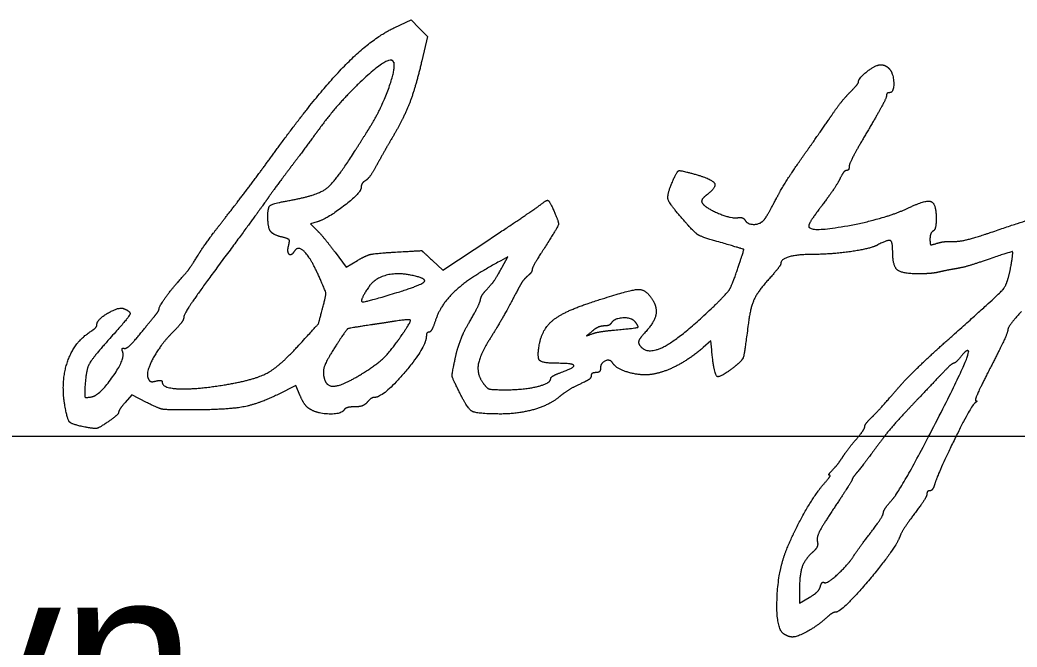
# Model space of a CAD drawing. Extents: x -3.3 to 34, y 0 to 56.8.
# Drawn here: x 25.724 to 26.494, y 7.634 to 8.118 of the extents above; entities that cross this region are included whole.
import ezdxf

# ---------------------------------------------------------------- set-up
doc = ezdxf.new("R2010")
doc.units = 0
doc.layers.add('SH_Data', color=7, linetype='Continuous')
doc.layers.add('SH_Major_Grid_Line', color=7, linetype='Continuous')

msp = doc.modelspace()

# ---------------------------------------------------------------- linework, layer by layer
at = {"layer": 'SH_Data'}
msp.add_line((24.52788, 7.79682), (28.02788, 7.79682), dxfattribs=at)
at = {"layer": 'SH_Major_Grid_Line'}
for points in [[(26.01315, 8.11201), (26.02576, 8.11786), (26.03213, 8.1115), (26.0385, 8.10513), (26.03409, 8.08644)], [(25.95322, 7.96204), (25.94822, 7.96046), (25.95336, 7.95531)], [(26.04218, 7.93234), (26.05033, 7.92473), (26.08656, 7.94883)], [(25.96704, 7.93864), (25.97558, 7.92712), (25.98438, 7.93235)], [(26.09605, 7.92706), (26.10052, 7.93502), (26.09501, 7.93207)], [(26.25784, 7.86339), (26.25718, 7.87021), (26.2513, 7.86509)], [(25.94022, 7.82778), (25.93686, 7.83581), (25.92302, 7.82895)], [(25.82157, 7.82274), (25.81006, 7.82852), (25.80502, 7.82272)], [(26.32558, 7.67726), (26.32558, 7.66789), (26.33311, 7.67222)]]:
    msp.add_lwpolyline(points, dxfattribs=at)
for points in [[(25.92358, 8.02013), (25.95325, 8.06073), (25.99506, 8.10362), (26.01315, 8.11201)], [(26.0117, 8.0862), (26.00804, 8.08985), (25.9695, 8.05414), (25.95411, 8.03284)], [(25.99339, 8.03416), (26.00282, 8.04904), (26.0148, 8.0831), (26.0117, 8.0862)], [(26.03409, 8.08644), (26.02911, 8.06528), (26.01993, 8.04168), (26.0105, 8.02576)], [(26.37118, 8.07009), (26.37118, 8.07292), (26.38438, 8.08321), (26.3881, 8.08328)], [(26.3881, 8.08328), (26.39015, 8.08332), (26.39312, 8.08206), (26.3947, 8.08048)], [(26.3947, 8.08048), (26.39818, 8.077), (26.39857, 8.06176), (26.39518, 8.06176)], [(26.36458, 8.06198), (26.36821, 8.06562), (26.37118, 8.06926), (26.37118, 8.07009)], [(26.3508, 8.04477), (26.35475, 8.0506), (26.36095, 8.05835), (26.36458, 8.06198)], [(26.39518, 8.06176), (26.39386, 8.06176), (26.39278, 8.06063), (26.39278, 8.05924)], [(26.39278, 8.05924), (26.39278, 8.05786), (26.3863, 8.04577), (26.37838, 8.03237)], [(26.32917, 8.01376), (26.33711, 8.02498), (26.34685, 8.03893), (26.3508, 8.04477)], [(25.95411, 8.03284), (25.95052, 8.02787), (25.9411, 8.01522), (25.93318, 8.00473)], [(25.98286, 8.01749), (25.98614, 8.0227), (25.99088, 8.0302), (25.99339, 8.03416)], [(26.37838, 8.03237), (26.37046, 8.01897), (26.36398, 8.00661), (26.36398, 8.00489)], [(26.0105, 8.02576), (26.00698, 8.01982), (26.00178, 8.01064), (25.99893, 8.00536)], [(25.88342, 7.96668), (25.89231, 7.97802), (25.91038, 8.00207), (25.92358, 8.02013)], [(25.93307, 7.97884), (25.95367, 7.98257), (25.96772, 7.99347), (25.98286, 8.01749)], [(26.3078, 7.98016), (26.31161, 7.98742), (26.32123, 8.00254), (26.32917, 8.01376)], [(25.93318, 8.00473), (25.92526, 7.99425), (25.91716, 7.98324), (25.91518, 7.98029)], [(25.99893, 8.00536), (25.99608, 8.00008), (25.99228, 7.99489), (25.99047, 7.99384)], [(26.22713, 7.99203), (26.23087, 8.00106), (26.234, 8.00207), (26.24672, 7.99832)], [(26.36199, 8.00176), (26.36089, 8.00176), (26.35852, 7.99879), (26.35673, 7.99516)], [(26.36398, 8.00489), (26.36398, 8.00317), (26.36308, 8.00176), (26.36199, 8.00176)], [(25.99047, 7.99384), (25.98866, 7.99278), (25.98718, 7.99035), (25.98718, 7.98843)], [(26.23692, 7.96257), (26.2254, 7.97565), (26.22315, 7.98243), (26.22713, 7.99203)], [(26.24672, 7.99832), (26.2587, 7.99479), (26.26156, 7.9886), (26.2539, 7.98276)], [(26.35673, 7.99516), (26.35493, 7.99153), (26.34881, 7.98244), (26.34312, 7.97496)], [(25.98718, 7.98843), (25.98718, 7.98467), (25.96141, 7.96464), (25.95322, 7.96204)], [(25.91518, 7.98029), (25.9132, 7.97733), (25.89784, 7.95638), (25.88105, 7.93373)], [(25.91518, 7.96672), (25.91518, 7.97356), (25.91929, 7.97635), (25.93307, 7.97884)], [(26.12568, 7.97535), (26.13022, 7.97912), (26.13259, 7.97824), (26.13559, 7.97164)], [(26.2539, 7.98276), (26.25115, 7.98067), (26.24969, 7.97785), (26.25064, 7.97649)], [(26.25064, 7.97649), (26.25331, 7.97271), (26.27322, 7.96451), (26.27785, 7.96529)], [(26.29853, 7.96396), (26.29981, 7.96561), (26.30398, 7.9729), (26.3078, 7.98016)], [(26.41036, 7.97312), (26.42334, 7.97931), (26.43118, 7.97616), (26.43118, 7.96476)], [(26.08656, 7.94883), (26.10648, 7.96209), (26.12408, 7.97402), (26.12568, 7.97535)], [(26.13559, 7.97164), (26.13998, 7.96202), (26.13903, 7.95791), (26.12878, 7.94205)], [(26.34312, 7.97496), (26.33743, 7.96748), (26.33278, 7.96024), (26.33278, 7.95887)], [(26.33278, 7.95887), (26.33278, 7.95361), (26.3924, 7.96455), (26.41036, 7.97312)], [(25.86187, 7.93731), (25.86484, 7.94213), (25.87454, 7.95534), (25.88342, 7.96668)], [(25.92617, 7.95033), (25.91901, 7.95212), (25.91518, 7.95783), (25.91518, 7.96672)], [(26.26037, 7.94745), (26.24963, 7.95055), (26.2447, 7.95373), (26.23692, 7.96257)], [(26.27785, 7.96529), (26.28011, 7.96567), (26.28265, 7.96486), (26.28351, 7.96347)], [(26.28351, 7.96347), (26.28566, 7.95999), (26.29569, 7.96031), (26.29853, 7.96396)], [(26.43118, 7.96476), (26.43118, 7.96018), (26.4301, 7.95577), (26.42878, 7.95496)], [(26.47352, 7.95404), (26.51388, 7.96793), (26.51982, 7.96629), (26.51567, 7.94241)], [(25.95336, 7.95531), (25.95619, 7.95247), (25.96234, 7.94497), (25.96704, 7.93864)], [(26.42878, 7.95496), (26.42746, 7.95414), (26.42638, 7.95131), (26.42638, 7.94865)], [(26.44472, 7.947), (26.44887, 7.94685), (26.46183, 7.95001), (26.47352, 7.95404)], [(25.93126, 7.94405), (25.93219, 7.9476), (25.93095, 7.94913), (25.92617, 7.95033)], [(26.27716, 7.92367), (26.28284, 7.94053), (26.28246, 7.94107), (26.26037, 7.94745)], [(26.39758, 7.93962), (26.39758, 7.94695), (26.39389, 7.94847), (26.38615, 7.94433)], [(26.42638, 7.94865), (26.42638, 7.94475), (26.4274, 7.94416), (26.43178, 7.94556)], [(26.43178, 7.94556), (26.43475, 7.9465), (26.44057, 7.94715), (26.44472, 7.947)], [(25.84558, 7.91543), (25.85216, 7.92276), (25.85642, 7.92847), (25.86187, 7.93731)], [(25.93554, 7.93929), (25.93313, 7.93539), (25.92992, 7.93895), (25.93126, 7.94405)], [(25.95434, 7.92067), (25.94822, 7.93435), (25.93846, 7.94402), (25.93554, 7.93929)], [(25.98438, 7.93235), (25.9909, 7.93622), (25.99847, 7.93788), (26.01361, 7.93877)], [(26.01361, 7.93877), (26.03392, 7.93995), (26.03408, 7.93992), (26.04218, 7.93234)], [(26.12878, 7.94205), (26.1235, 7.93388), (26.11918, 7.92628), (26.11918, 7.92517)], [(26.38615, 7.94433), (26.38056, 7.94135), (26.35037, 7.93696), (26.33543, 7.93696)], [(26.41691, 7.92198), (26.40449, 7.92201), (26.39758, 7.92832), (26.39758, 7.93962)], [(26.48879, 7.92742), (26.49089, 7.93892), (26.48915, 7.93931), (26.46815, 7.93206)], [(25.88105, 7.93373), (25.86425, 7.91109), (25.85045, 7.89094), (25.85038, 7.88896)], [(26.09501, 7.93207), (26.07161, 7.91954), (26.04884, 7.89886), (26.04473, 7.88639)], [(26.31118, 7.92978), (26.31118, 7.9289), (26.30697, 7.92348), (26.30183, 7.91774)], [(26.33543, 7.93696), (26.32393, 7.93696), (26.31118, 7.93318), (26.31118, 7.92978)], [(26.46815, 7.93206), (26.46036, 7.92937), (26.45074, 7.92664), (26.44678, 7.92599)], [(26.02537, 7.92104), (26.01453, 7.92321), (25.99714, 7.91813), (25.99282, 7.91154)], [(26.08327, 7.90894), (26.08873, 7.91493), (26.09123, 7.91847), (26.09605, 7.92706)], [(26.11918, 7.92517), (26.11918, 7.92406), (26.11758, 7.92182), (26.11563, 7.9202)], [(26.25886, 7.89638), (26.2693, 7.90643), (26.27343, 7.91259), (26.27716, 7.92367)], [(26.43358, 7.92339), (26.43028, 7.92261), (26.42278, 7.92197), (26.41691, 7.92198)], [(26.44678, 7.92599), (26.44282, 7.92535), (26.43688, 7.92418), (26.43358, 7.92339)], [(26.44395, 7.87445), (26.47945, 7.906), (26.48637, 7.91417), (26.48879, 7.92742)], [(25.83118, 7.89495), (25.83118, 7.89658), (25.84033, 7.90959), (25.84558, 7.91543)], [(25.95764, 7.89616), (25.96021, 7.90598), (25.95992, 7.90819), (25.95434, 7.92067)], [(26.01478, 7.9075), (26.03402, 7.91342), (26.038, 7.91851), (26.02537, 7.92104)], [(26.11563, 7.9202), (26.11368, 7.91858), (26.11058, 7.9144), (26.10874, 7.91091)], [(26.30183, 7.91774), (26.29334, 7.90826), (26.28763, 7.8957), (26.28602, 7.88296)], [(25.99282, 7.91154), (25.98579, 7.90082), (25.99034, 7.89998), (26.01478, 7.9075)], [(26.0793, 7.90191), (26.07955, 7.90365), (26.08134, 7.90682), (26.08327, 7.90894)], [(26.10874, 7.91091), (26.10062, 7.89547), (26.09283, 7.88174), (26.0867, 7.87202)], [(26.16256, 7.89922), (26.19441, 7.90981), (26.20782, 7.91022), (26.21289, 7.90076)], [(26.07082, 7.88484), (26.07523, 7.89248), (26.07904, 7.90016), (26.0793, 7.90191)], [(26.12494, 7.86815), (26.12706, 7.87942), (26.14325, 7.89279), (26.16256, 7.89922)], [(26.21289, 7.90076), (26.21612, 7.89472), (26.2127, 7.88334), (26.20528, 7.87544)], [(25.78321, 7.88294), (25.78326, 7.88668), (25.80001, 7.89666), (25.80381, 7.8952)], [(25.80381, 7.8952), (25.80975, 7.89292), (25.8075, 7.88804), (25.79315, 7.87212)], [(25.82878, 7.89066), (25.8301, 7.89225), (25.83118, 7.89418), (25.83118, 7.89495)], [(25.93798, 7.86567), (25.95406, 7.88324), (25.95439, 7.88375), (25.95764, 7.89616)], [(26.20187, 7.86754), (26.20723, 7.85887), (26.23394, 7.87239), (26.25886, 7.89638)], [(26.49694, 7.89298), (26.49113, 7.88652), (26.48638, 7.87995), (26.48638, 7.87838)], [(25.81666, 7.87576), (25.82201, 7.88236), (25.82746, 7.88906), (25.82878, 7.89066)], [(25.85038, 7.88896), (25.85031, 7.88698), (25.84698, 7.88215), (25.84299, 7.87823)], [(26.01298, 7.88538), (26.00737, 7.8845), (25.99954, 7.8833), (25.99558, 7.88272)], [(26.01796, 7.87373), (26.02579, 7.88508), (26.02487, 7.88724), (26.01298, 7.88538)], [(26.04473, 7.88639), (26.04301, 7.8812), (26.0407, 7.87696), (26.0396, 7.87696)], [(26.05991, 7.85698), (26.06151, 7.86467), (26.06642, 7.87721), (26.07082, 7.88484)], [(26.18021, 7.88388), (26.17949, 7.88271), (26.17701, 7.88176), (26.1747, 7.88176)], [(26.1987, 7.88498), (26.1959, 7.88835), (26.18248, 7.88756), (26.18021, 7.88388)], [(26.18278, 7.87863), (26.19951, 7.88015), (26.20191, 7.88111), (26.1987, 7.88498)], [(25.75833, 7.82131), (25.75537, 7.83985), (25.76613, 7.86987), (25.77852, 7.8776)], [(25.77852, 7.8776), (25.78108, 7.8792), (25.78319, 7.8816), (25.78321, 7.88294)], [(25.80437, 7.86446), (25.80579, 7.86407), (25.81132, 7.86916), (25.81666, 7.87576)], [(25.84299, 7.87823), (25.83317, 7.86859), (25.82079, 7.84649), (25.82258, 7.8418)], [(25.99558, 7.88272), (25.97781, 7.88013), (25.97576, 7.879), (25.96849, 7.86779)], [(26.0396, 7.87696), (26.03849, 7.87696), (26.03756, 7.87561), (26.03754, 7.87396)], [(26.16584, 7.87796), (26.16125, 7.87422), (26.16125, 7.87419), (26.16598, 7.87585)], [(26.1747, 7.88176), (26.17239, 7.88176), (26.1684, 7.88005), (26.16584, 7.87796)], [(26.16598, 7.87585), (26.16862, 7.87678), (26.17618, 7.87803), (26.18278, 7.87863)], [(26.20528, 7.87544), (26.20253, 7.87251), (26.20099, 7.86895), (26.20187, 7.86754)], [(26.28602, 7.88296), (26.28318, 7.86047), (26.28144, 7.85497), (26.27578, 7.85051)], [(26.48638, 7.87838), (26.48638, 7.8768), (26.48043, 7.86396), (26.47315, 7.84984)], [(25.79315, 7.87212), (25.77949, 7.85697), (25.7745, 7.84682), (25.7739, 7.83299)], [(25.96849, 7.86779), (25.9603, 7.85514), (25.95712, 7.84531), (25.95935, 7.8395)], [(25.98809, 7.84505), (25.99926, 7.852), (26.01025, 7.86255), (26.01796, 7.87373)], [(26.03754, 7.87396), (26.03741, 7.86542), (26.00432, 7.82656), (25.99718, 7.82656)], [(26.0867, 7.87202), (26.07873, 7.8594), (26.07648, 7.84419), (26.08159, 7.83738)], [(26.13853, 7.85296), (26.12702, 7.85296), (26.12295, 7.85751), (26.12494, 7.86815)], [(26.3999, 7.8317), (26.40711, 7.84009), (26.42693, 7.85933), (26.44395, 7.87445)], [(25.77874, 7.82699), (25.78507, 7.82794), (25.80516, 7.85637), (25.80317, 7.86156)], [(25.80317, 7.86156), (25.80241, 7.86354), (25.80295, 7.86484), (25.80437, 7.86446)], [(25.88148, 7.83631), (25.9042, 7.84), (25.92383, 7.85019), (25.93798, 7.86567)], [(26.2513, 7.86509), (26.24193, 7.85692), (26.22192, 7.84629), (26.21278, 7.84462)], [(26.27578, 7.85051), (26.26405, 7.84129), (26.25966, 7.84443), (26.25784, 7.86339)], [(26.39729, 7.74787), (26.40494, 7.7566), (26.45818, 7.86036), (26.45609, 7.86245)], [(26.45609, 7.86245), (26.45536, 7.86317), (26.4528, 7.86133), (26.45039, 7.85836)], [(26.06191, 7.83298), (26.05747, 7.84208), (26.05728, 7.84431), (26.05991, 7.85698)], [(26.14185, 7.84604), (26.15215, 7.84976), (26.15062, 7.85296), (26.13853, 7.85296)], [(26.18149, 7.85311), (26.17945, 7.8564), (26.17198, 7.85325), (26.17198, 7.8491)], [(26.21278, 7.84462), (26.20417, 7.84306), (26.18438, 7.84843), (26.18149, 7.85311)], [(26.44462, 7.85296), (26.44385, 7.85296), (26.43989, 7.84945), (26.43581, 7.84516)], [(26.45039, 7.85836), (26.44798, 7.85539), (26.44538, 7.85296), (26.44462, 7.85296)], [(25.95935, 7.8395), (25.96137, 7.83424), (25.97494, 7.83686), (25.98809, 7.84505)], [(26.13358, 7.84119), (26.13358, 7.84221), (26.1373, 7.84439), (26.14185, 7.84604)], [(26.16838, 7.84576), (26.1664, 7.84576), (26.16478, 7.84465), (26.16478, 7.8433)], [(26.17198, 7.8491), (26.17198, 7.84726), (26.17036, 7.84576), (26.16838, 7.84576)], [(26.43581, 7.84516), (26.43173, 7.84087), (26.42119, 7.82978), (26.41239, 7.82051)], [(26.47315, 7.84984), (26.46588, 7.83571), (26.46075, 7.82414), (26.46175, 7.82412)], [(25.82258, 7.8418), (25.8235, 7.83942), (25.82581, 7.83848), (25.82881, 7.83926)], [(25.82881, 7.83926), (25.83143, 7.83995), (25.83358, 7.8396), (25.83358, 7.8385)], [(25.83358, 7.8385), (25.83358, 7.83387), (25.85922, 7.8327), (25.88148, 7.83631)], [(26.08159, 7.83738), (26.08444, 7.83356), (26.088, 7.83259), (26.09917, 7.83258)], [(26.09917, 7.83258), (26.11316, 7.83256), (26.13358, 7.83767), (26.13358, 7.84119)], [(26.15938, 7.8384), (26.15204, 7.83508), (26.14441, 7.83057), (26.14018, 7.82705)], [(26.16478, 7.8433), (26.16478, 7.84195), (26.16235, 7.83974), (26.15938, 7.8384)], [(25.7739, 7.83299), (25.77366, 7.82737), (25.77448, 7.82636), (25.77874, 7.82699)], [(26.09365, 7.81385), (26.07616, 7.81394), (26.06916, 7.81816), (26.06191, 7.83298)], [(26.38142, 7.8113), (26.38437, 7.81412), (26.39268, 7.8233), (26.3999, 7.8317)], [(25.80502, 7.82272), (25.80225, 7.81953), (25.79997, 7.81612), (25.79996, 7.81514)], [(25.85236, 7.81696), (25.83677, 7.81696), (25.83087, 7.81807), (25.82157, 7.82274)], [(25.92302, 7.82895), (25.90745, 7.82123), (25.88227, 7.81696), (25.85236, 7.81696)], [(25.94842, 7.81715), (25.94575, 7.81858), (25.94206, 7.82336), (25.94022, 7.82778)], [(25.99198, 7.82296), (25.99034, 7.82098), (25.98595, 7.81936), (25.98223, 7.81936)], [(25.99718, 7.82656), (25.99596, 7.82656), (25.99362, 7.82494), (25.99198, 7.82296)], [(26.14018, 7.82705), (26.13249, 7.82068), (26.10816, 7.81377), (26.09365, 7.81385)], [(26.461, 7.82232), (26.45832, 7.8205), (26.43308, 7.7695), (26.43013, 7.75996)], [(26.46175, 7.82412), (26.46276, 7.8241), (26.46242, 7.82329), (26.461, 7.82232)], [(25.77491, 7.80358), (25.76401, 7.80562), (25.76018, 7.80972), (25.75833, 7.82131)], [(25.79996, 7.81514), (25.79995, 7.81416), (25.7962, 7.8108), (25.79161, 7.80768)], [(25.97398, 7.81696), (25.972, 7.81376), (25.95451, 7.81389), (25.94842, 7.81715)], [(25.98223, 7.81936), (25.97851, 7.81936), (25.9748, 7.81828), (25.97398, 7.81696)], [(26.41239, 7.82051), (26.40358, 7.81125), (26.39368, 7.80001), (26.39038, 7.79554)], [(25.79161, 7.80768), (25.78508, 7.80323), (25.78147, 7.80234), (25.77491, 7.80358)], [(26.37602, 7.80407), (26.37605, 7.80522), (26.37847, 7.80847), (26.38142, 7.8113)], [(26.36938, 7.79425), (26.37301, 7.79851), (26.376, 7.80293), (26.37602, 7.80407)], [(26.35918, 7.78094), (26.36116, 7.78401), (26.36575, 7.79), (26.36938, 7.79425)], [(26.39038, 7.79554), (26.3823, 7.7846), (26.37179, 7.77081), (26.36881, 7.76726)], [(26.35138, 7.77096), (26.35369, 7.77338), (26.3572, 7.77787), (26.35918, 7.78094)], [(26.3488, 7.76656), (26.34791, 7.76656), (26.34907, 7.76854), (26.35138, 7.77096)], [(26.31539, 7.70856), (26.32128, 7.72339), (26.33841, 7.75329), (26.34553, 7.76116)], [(26.34553, 7.76116), (26.34822, 7.76413), (26.34969, 7.76656), (26.3488, 7.76656)], [(26.36638, 7.76337), (26.36638, 7.76282), (26.36005, 7.75287), (26.35231, 7.74126)], [(26.36881, 7.76726), (26.36747, 7.76566), (26.36638, 7.76391), (26.36638, 7.76337)], [(26.43013, 7.75996), (26.42921, 7.75699), (26.42745, 7.75456), (26.42622, 7.75456)], [(26.42622, 7.75456), (26.42499, 7.75456), (26.42398, 7.75343), (26.42398, 7.75205)], [(26.39038, 7.73757), (26.39038, 7.7389), (26.39349, 7.74354), (26.39729, 7.74787)], [(26.42398, 7.75205), (26.42398, 7.75068), (26.41972, 7.7439), (26.41451, 7.737)], [(26.35231, 7.74126), (26.34364, 7.72823), (26.33868, 7.71846), (26.33939, 7.71576)], [(26.38018, 7.72175), (26.38579, 7.72912), (26.39038, 7.73624), (26.39038, 7.73757)], [(26.41451, 7.737), (26.40929, 7.7301), (26.40416, 7.72212), (26.40311, 7.71928)], [(26.36758, 7.70449), (26.3689, 7.70661), (26.37457, 7.71437), (26.38018, 7.72175)], [(26.33939, 7.71576), (26.34005, 7.71323), (26.3385, 7.70959), (26.33573, 7.70717)], [(26.40311, 7.71928), (26.39945, 7.70945), (26.35829, 7.66096), (26.35361, 7.66096)], [(26.31358, 7.64411), (26.30765, 7.64788), (26.30889, 7.69217), (26.31539, 7.70856)], [(26.33573, 7.70717), (26.32977, 7.70195), (26.32558, 7.68961), (26.32558, 7.67726)], [(26.34478, 7.68376), (26.3467, 7.68257), (26.36335, 7.6977), (26.36758, 7.70449)], [(26.34178, 7.68073), (26.34241, 7.68303), (26.34376, 7.68439), (26.34478, 7.68376)], [(26.33311, 7.67222), (26.33725, 7.67461), (26.34115, 7.67844), (26.34178, 7.68073)], [(26.35361, 7.66096), (26.35222, 7.66096), (26.34886, 7.6589), (26.34613, 7.65639)], [(26.34613, 7.65639), (26.33994, 7.65068), (26.32401, 7.64175), (26.32011, 7.64179)], [(26.32011, 7.64179), (26.3185, 7.64181), (26.31556, 7.64286), (26.31358, 7.64411)]]:
    msp.add_open_spline(points, degree=2, dxfattribs=at)

# ---------------------------------------------------------------- texts
msp.add_text('Pamela Boratyn', height=0.1399997, dxfattribs=at).set_placement((24.52788, 7.55682))

doc.saveas('drawing.dxf')
